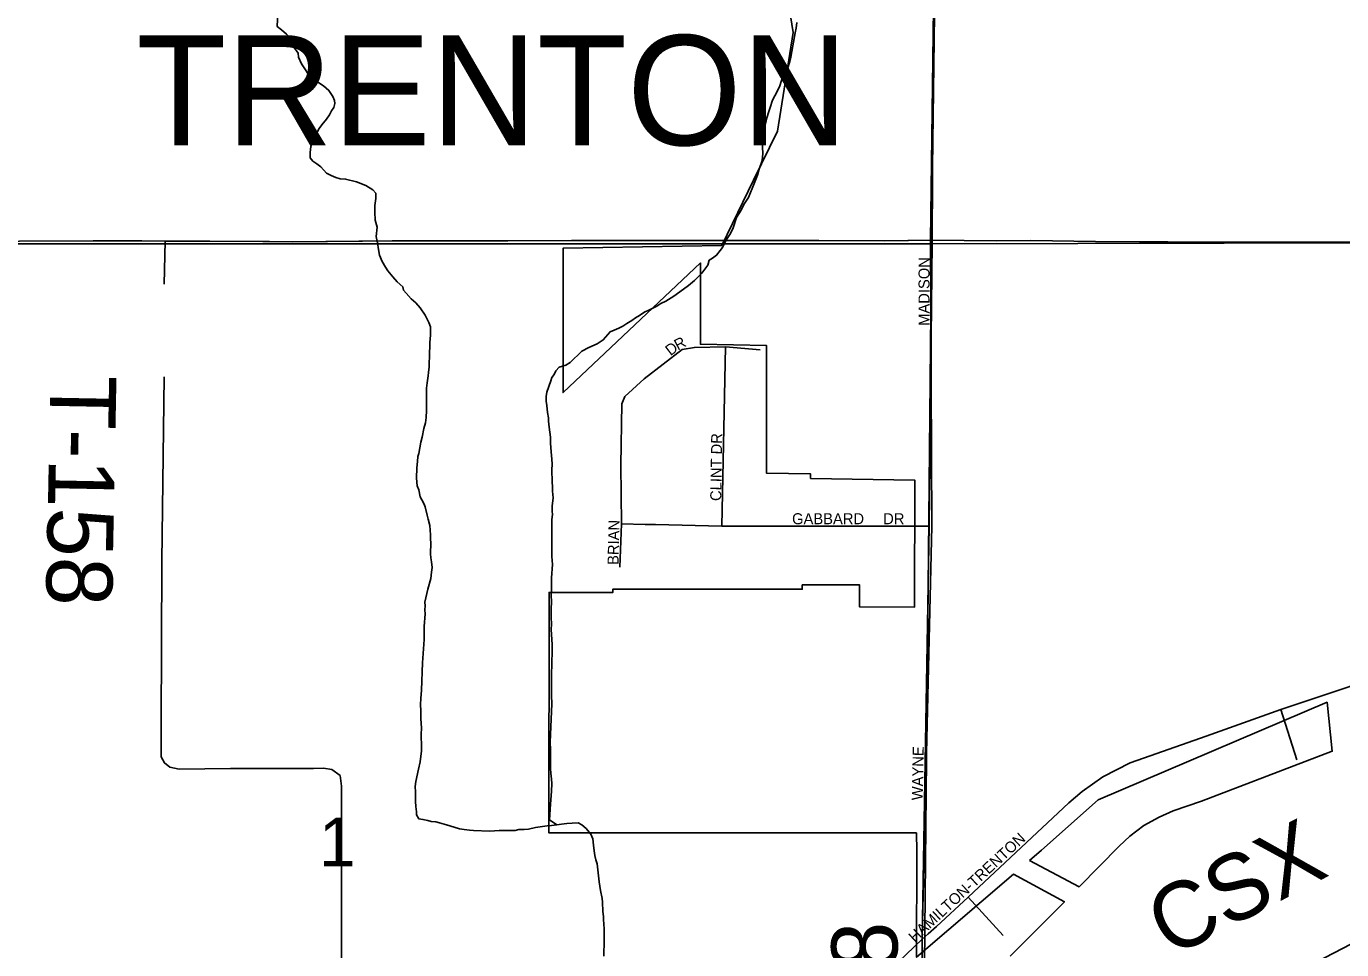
# Model space of a CAD drawing. Extents: x 1310247 to 1552180, y 377264 to 706493.
# Drawn here: x 1406289 to 1412261, y 542166 to 546361 of the extents above; entities that cross this region are included whole.
import ezdxf

# ---------------------------------------------------------------- set-up
doc = ezdxf.new("R2010")
doc.units = 0
for name, color, linetype in [('GM_X_City_Street', 7, 'Continuous'), ('GM_X_City_Street_Text', 7, 'Continuous'), ('GM_X_Corporation', 7, 'Continuous'), ('GM_X_Corporation_Text', 7, 'Continuous'), ('GM_X_County_Road', 7, 'Continuous'), ('GM_X_County_Road_Text', 7, 'Continuous'), ('GM_X_Minor_River', 7, 'Continuous'), ('GM_X_Rail_Line', 7, 'Continuous'), ('GM_X_Rail_Line_Text', 7, 'Continuous'), ('GM_X_Section', 7, 'Continuous'), ('GM_X_Section_Text', 7, 'Continuous'), ('GM_X_State_Route', 7, 'Continuous'), ('GM_X_Township', 7, 'Continuous'), ('GM_X_Township_Road', 7, 'Continuous'), ('GM_X_Township_Road_Text', 7, 'Continuous'), ('GM_X_Township_ROW', 7, 'Continuous'), ('GM_X_Township_Subdivision', 7, 'Continuous'), ('GM_X_Township_Subdivision_Text', 7, 'Continuous')]:
    doc.layers.add(name, color=color, linetype=linetype)

msp = doc.modelspace()

# ---------------------------------------------------------------- linework, layer by layer
at = {"layer": 'GM_X_City_Street'}
for points in [[(1410401, 545379), (1410401.1, 545389.6), (1410405.4, 545956.4), (1410414.9, 546769.5), (1410424.4, 547967.2), (1410446.3, 549373), (1410462.8, 550642.2), (1410463.2, 550664.1)], [(1410391.1, 544376.5), (1410401, 545379)], [(1410356.8, 542213.5), (1410388.2, 544089.2), (1410391.1, 544376.5)], [(1410383.9, 542237.9), (1410420.8, 542271.2), (1410565.2, 542404.4), (1411022.7, 542833.2), (1411083.2, 542883.7), (1411176.5, 542950.9), (1411300.6, 543014.2), (1411391, 543046.5), (1411646.3, 543136), (1411985.5, 543257.1), (1412270.6, 543351.9), (1412522, 543438.9), (1413086.1, 543625.5)], [(1409745.7, 541638.5), (1409919.2, 541799.9), (1410212.7, 542075.3), (1410356.8, 542213.5), (1410383.9, 542237.9)], [(1410356.8, 542192.6), (1410356.8, 542213.5)]]:
    msp.add_lwpolyline(points, dxfattribs=at)
at = {"layer": 'GM_X_Corporation'}
msp.add_lwpolyline([(1410756.2, 542136.1), (1411001.8, 542383.8), (1410771.1, 542508.7), (1410330.7, 542131.7), (1410332.5, 542613.1), (1410330.1, 542696.2), (1408661.1, 542697.3), (1408661.9, 543789.1), (1408951.9, 543788.9), (1408951.9, 543803.9), (1409811.9, 543803), (1409811.9, 543823), (1410071.9, 543822.7), (1410071.8, 543722.7), (1410321.8, 543722.4), (1410322.5, 544298.9), (1409849.4, 544307.1), (1409849.4, 544327.1), (1409649.4, 544330.6), (1409649.4, 544910.6), (1409349.5, 544915.9), (1409349.5, 545285.8), (1408725.5, 544696.8), (1408725.5, 545352.5), (1409446.1, 545365.1), (1409591.1, 545662.3), (1409699.3, 545884.3), (1409770.4, 546332.8), (1409687.3, 546857.2)], dxfattribs=at)
msp.add_lwpolyline([(1410843.7, 542570.8), (1411068.9, 542451.4), (1411251.5, 542635.5), (1411298.8, 542680.9), (1411363.1, 542730.1), (1411432.1, 542767.9), (1411496.4, 542797.2), (1411625.2, 542840), (1412218, 543067.5), (1412194.6, 543289.7), (1411154.7, 542846.2), (1410898.8, 542617.9)], close=True, dxfattribs=at)
at = {"layer": 'GM_X_County_Road'}
msp.add_lwpolyline([(1410365.7, 541155.8), (1410364.9, 541251.2), (1410356.8, 542074), (1410356.8, 542192.6)], dxfattribs=at)
at = {"layer": 'GM_X_Minor_River'}
for points in [[(1407555.8, 546163.5), (1407538.7, 546190.3), (1407523.8, 546221), (1407522.4, 546239.1), (1407503.3, 546265.9), (1407498, 546284.2), (1407492.5, 546300.5), (1407469.3, 546325.5), (1407447.9, 546344.4), (1407428.3, 546359.2), (1407430.6, 546421.4)], [(1409631.9, 545811.5), (1409634, 545867.7), (1409641.1, 545897.6), (1409650.9, 545945.4), (1409660, 545973.2), (1409666.7, 545991.1), (1409676, 546024.9), (1409697.6, 546064.3), (1409710.6, 546090), (1409724.2, 546133.7), (1409743.4, 546161.1), (1409750.3, 546187), (1409754.9, 546200.9), (1409759.6, 546220.8), (1409764.6, 546246.7), (1409779.8, 546330.6), (1409784.6, 546352.5), (1409787.6, 546378.5)], [(1408099.9, 543691.6), (1408098.6, 543709.7), (1408099.3, 543727.8), (1408097.9, 543743.9), (1408112.1, 543803.7), (1408126, 543851.4), (1408129.1, 543881.5), (1408131.8, 543901.4), (1408128.8, 543927.7), (1408125.4, 543945.9), (1408124.1, 543964), (1408125.9, 544014.2), (1408124.5, 544030.3), (1408123.2, 544050.5), (1408120.8, 544092.8), (1408113.8, 544121.2), (1408108.4, 544139.4), (1408099.8, 544178), (1408094.3, 544192.2), (1408084.9, 544208.7), (1408077.3, 544223), (1408070.5, 544255.4), (1408063.1, 544273.8), (1408060.4, 544308), (1408062.1, 544354.2), (1408065.2, 544384.2), (1408066, 544406.3), (1408070.5, 544420.2), (1408075.5, 544446.2), (1408080.5, 544472.1), (1408085.3, 544494), (1408092.8, 544533.9), (1408101.8, 544559.7), (1408104.7, 544583.7), (1408105.9, 544615.8), (1408105.2, 544650), (1408106.4, 544682.2), (1408105.6, 544716.3), (1408108.5, 544740.3), (1408113.7, 544772.3), (1408114.3, 544788.4), (1408117.3, 544814.4), (1408117.9, 544832.4), (1408118.9, 544858.5), (1408121.3, 544924.8), (1408124.5, 544956.8), (1408123.9, 544995), (1408116.6, 545015.4), (1408099.8, 545048.2), (1408076.9, 545081.2), (1408057.6, 545104), (1408036.2, 545122.9), (1408013, 545147.8), (1408001.4, 545162.3), (1407997.9, 545176.5), (1407972.6, 545199.6), (1407953.4, 545222.4), (1407930.2, 545249.4), (1407918.8, 545265.9), (1407903.7, 545292.5), (1407892.7, 545321.1), (1407887.6, 545347.4), (1407882.7, 545377.7), (1407877.7, 545406), (1407881.3, 545448.1), (1407872.4, 545480.6), (1407871.8, 545516.8), (1407870.9, 545547), (1407876.1, 545578.9), (1407874.9, 545603.1), (1407861.4, 545617.7), (1407830, 545636.9), (1407788.4, 545654.5), (1407738.5, 545666.4), (1407714.4, 545667.3), (1407694.6, 545674.1), (1407672.8, 545682.9), (1407651.1, 545693.8), (1407626, 545722.8), (1407608.4, 545735.5), (1407588.8, 545748.3), (1407577.2, 545762.8), (1407578.1, 545786.9), (1407581.2, 545814.9), (1407590.2, 545840.7), (1407601.2, 545866.4), (1407618.3, 545895.9), (1407631.1, 545913.5), (1407652.1, 545938.9), (1407664.9, 545958.5), (1407673.6, 545976.3), (1407684.2, 545992), (1407688.9, 546009.9), (1407687.4, 546024), (1407680, 546042.4), (1407662.9, 546069.1), (1407637.6, 546090.2), (1407612.1, 546107.2), (1407592.4, 546118), (1407571, 546138.8), (1407555.8, 546163.5)], [(1408697.9, 542733), (1408664.6, 542756.3), (1408669.2, 542826.5), (1408673.4, 542886.6), (1408674.7, 542920.8), (1408673.4, 542940.9), (1408670.4, 542967.1), (1408669.2, 542989.3), (1408668.3, 543073.7), (1408667.5, 543107.9), (1408674, 543282.5), (1408673.4, 543320.7), (1408673, 543365), (1408672.8, 543413.2), (1408676.8, 543521.6), (1408675.9, 543551.8), (1408672.4, 543620.2), (1408673.3, 543644.3), (1408672.4, 543674.5), (1408671.6, 543708.7), (1408673.2, 543752.8), (1408671.9, 543771), (1408673.2, 543805.1), (1408673, 543855.3), (1408677.2, 543915.5), (1408674.6, 543951.7), (1408674, 543991.9), (1408674.8, 544066.3), (1408675.4, 544084.3), (1408674.8, 544120.5), (1408677.6, 544142.5), (1408676.2, 544158.7), (1408677, 544180.8), (1408680.4, 544218.8), (1408677.5, 544249.1), (1408678.2, 544269.1), (1408677, 544291.3), (1408675, 544345.6), (1408676, 544371.7), (1408674.8, 544393.9), (1408672, 544428.1), (1408669.4, 544466.4), (1408668.5, 544494.6), (1408662, 544539), (1408659.1, 544567.3), (1408659.6, 544581.3), (1408654.4, 544605.6), (1408651.6, 544637.9), (1408648.4, 544658.1), (1408649.1, 544678.2), (1408651.8, 544698.2), (1408669.8, 544749.8), (1408674.4, 544765.7), (1408685, 544779.3), (1408693.6, 544795.1), (1408708.3, 544812.7), (1408738.8, 544821.6), (1408757.3, 544832.9), (1408811.5, 544885.2), (1408842.3, 544902.2), (1408881.2, 544918.8), (1408907.9, 544935.9), (1408939.5, 544972.9), (1408957.8, 544980.3), (1408978.3, 544989.6), (1408996.7, 544998.9), (1409015.2, 545010.3), (1409037.8, 545023.5), (1409054.4, 545037), (1409072.9, 545046.4), (1409097.6, 545063.5), (1409111.9, 545069), (1409136.5, 545082.2), (1409150.9, 545089.7), (1409169.4, 545101.1), (1409191.9, 545112.3), (1409228.9, 545135.1), (1409255.8, 545154.2), (1409295.1, 545182.9), (1409322, 545206), (1409355.4, 545238.9), (1409382.9, 545276.1), (1409389.8, 545297.9), (1409404.2, 545307.4), (1409422.8, 545320.8), (1409439.7, 545342.3), (1409450.2, 545356), (1409467.6, 545391.5), (1409486.7, 545418.9), (1409497.7, 545444.7), (1409513.6, 545492.3), (1409524.2, 545508), (1409534.9, 545525.7), (1409545.9, 545551.4), (1409567.2, 545582.8), (1409593.6, 545646.1), (1409609.1, 545683.7), (1409616.2, 545711.6), (1409629.7, 545751.3), (1409632.9, 545783.3), (1409631.9, 545811.5)], [(1408911.1, 542136.3), (1408911.8, 542208.6), (1408912.5, 542228.7), (1408911.7, 542260.8), (1408909.3, 542303.2), (1408909.8, 542317.2), (1408906.6, 542339.4), (1408904.1, 542381.7), (1408902.7, 542397.8), (1408896, 542434.3), (1408889.5, 542474.7), (1408880.4, 542555.4), (1408875, 542573.7), (1408869.7, 542594), (1408866.5, 542614.2), (1408863.4, 542640.5), (1408860.4, 542668.7), (1408851.2, 542691.2), (1408830, 542716.1), (1408810.5, 542732.8), (1408794.7, 542741.5), (1408766.6, 542740.5), (1408742.4, 542739.4), (1408718.1, 542736.3), (1408697.9, 542733), (1408673.7, 542729.9), (1408653.5, 542728.6), (1408621.2, 542723.8), (1408601, 542720.5), (1408568.5, 542713.7), (1408548.4, 542712.4), (1408524.2, 542711.3), (1408508, 542707.9), (1408483.8, 542706.7), (1408451.7, 542707.9), (1408435.6, 542706.5), (1408393.2, 542704), (1408318.9, 542706.8), (1408300.9, 542709.5), (1408276.9, 542712.4), (1408254.9, 542715.2), (1408211.2, 542728.9), (1408185.3, 542735.9), (1408165.4, 542742.6), (1408147.5, 542747.3), (1408127.4, 542748), (1408111.5, 542752.7), (1408089.6, 542757.5), (1408071.6, 542760.2), (1408060.2, 542778.7), (1408060.7, 542792.7), (1408057.6, 542816.9), (1408056.4, 542839.1), (1408056, 542883.3), (1408054.9, 542907.5), (1408057.7, 542929.5), (1408069.9, 542985.3), (1408077.1, 543019.2), (1408080.1, 543045.2), (1408082.9, 543067.2), (1408083.6, 543085.3), (1408081.7, 543143.6), (1408082.8, 543173.7), (1408080.3, 543214), (1408079.6, 543250.2), (1408078.7, 543280.4), (1408079.7, 543306.5), (1408083.1, 543344.5), (1408087.7, 543469), (1408095.7, 543575.2), (1408094.6, 543601.4), (1408095.8, 543633.5), (1408099.9, 543691.6)]]:
    msp.add_lwpolyline(points, dxfattribs=at)
at = {"layer": 'GM_X_Rail_Line'}
msp.add_lwpolyline([(1400884.4, 535621.1), (1401062.8, 535854), (1401166.4, 535980.4), (1401427.7, 536250.7), (1401702, 536508.6), (1401969.6, 536724.1), (1402285.4, 536957.4), (1402624.5, 537162.8), (1404302.3, 538040.2), (1407445.6, 539675.8), (1410112.6, 541052.9), (1412504.7, 542295.8), (1413342.4, 542728.7), (1413766.2, 542930.5), (1414268.7, 543211.7), (1414526.8, 543362.8), (1414775.4, 543530.1), (1414997.2, 543692.9), (1415345.2, 543972.9), (1415877, 544395.7), (1416717.5, 545067.2), (1417134.3, 545405.1)], dxfattribs=at)
at = {"layer": 'GM_X_Section'}
for points in [[(1405165.8, 550694.9), (1410468, 550704.8), (1410399.3, 545372.3), (1405071.3, 545372.9)], [(1410468, 550704.8), (1415762.9, 550652.9), (1415713.5, 545384), (1410399.3, 545372.3)], [(1405071.3, 545372.9), (1410399.3, 545372.3), (1410347.3, 540071.4), (1404989.9, 540100.6)], [(1410399.3, 545372.3), (1415713.5, 545384), (1415640.2, 539931.6), (1410347.3, 540071.4)]]:
    msp.add_lwpolyline(points, close=True, dxfattribs=at)
at = {"layer": 'GM_X_State_Route'}
for points in [[(1406257.2, 545385.3), (1406592.7, 545386), (1406676, 545386.5), (1406812.7, 545385.6)], [(1406812.7, 545385.6), (1406918.5, 545385), (1407121.6, 545385), (1407361.8, 545383), (1407393.4, 545382.7)], [(1407393.4, 545382.7), (1407496.5, 545381.7), (1407815.5, 545385)], [(1407815.5, 545385), (1407949.8, 545386.3), (1408180.1, 545385.7), (1408475.4, 545385.7), (1408763.5, 545388.3), (1408765.4, 545388.3)], [(1408765.4, 545388.3), (1409023.6, 545388.3), (1409313.6, 545387), (1409576.4, 545387.7), (1409715.2, 545387.7)], [(1409715.2, 545387.7), (1409887.7, 545387.7), (1410186.3, 545386.3), (1410401.1, 545389.6)], [(1410401.1, 545389.6), (1410692, 545385.7), (1410849.3, 545387.7), (1411144, 545382.3), (1411342.4, 545381), (1411354.3, 545381)], [(1411354.3, 545381), (1411471.2, 545381), (1411817.6, 545380.3), (1411989.8, 545380)], [(1411989.8, 545380), (1412156.7, 545379.7), (1412457.3, 545380.3), (1412519.4, 545379.8)]]:
    msp.add_lwpolyline(points, dxfattribs=at)
at = {"layer": 'GM_X_Township'}
for points in [[(1410408.5, 537044.5), (1410398.6, 538028.8), (1410398.9, 538095.6), (1410399.9, 538374.7), (1410378.1, 539412.1), (1410362.4, 540153.9), (1410356.5, 540902.2), (1410356.6, 541220.1), (1410356.8, 542074), (1410356.8, 542222.8), (1410400.8, 544089.2), (1410394.3, 545389.6), (1410446.3, 549373), (1410462.8, 550642.3), (1410480.2, 551976.3)], [(1410446.3, 549373), (1410394.3, 545389.6), (1410186.3, 545386.3), (1409887.7, 545387.7), (1409576.4, 545387.7), (1409313.6, 545387), (1409023.6, 545388.3), (1408763.5, 545388.3), (1408475.4, 545385.7), (1408180.1, 545385.7), (1407949.8, 545386.3), (1407496.5, 545381.7), (1407361.8, 545383), (1407121.6, 545385), (1406918.5, 545385), (1406676, 545386.5), (1406592.6, 545386), (1406257.2, 545385.3), (1406018.3, 545383.7), (1405808.2, 545381.7), (1405574.3, 545382), (1404168.7, 545444.1), (1400059.9, 545403.8)], [(1406257.2, 545385.3), (1406592.6, 545386), (1406676, 545386.5), (1406918.5, 545385), (1407121.6, 545385), (1407361.8, 545383), (1407496.5, 545381.7), (1407949.8, 545386.3), (1408180.1, 545385.7), (1408475.4, 545385.7), (1408763.5, 545388.3), (1409023.6, 545388.3), (1409313.6, 545387), (1409576.4, 545387.7), (1409887.7, 545387.7), (1410186.3, 545386.3), (1410394.3, 545389.6), (1410400.8, 544089.2), (1410356.8, 542222.8), (1410356.8, 542074)]]:
    msp.add_lwpolyline(points, dxfattribs=at)
at = {"layer": 'GM_X_Township_Road'}
for points in [[(1406918.5, 545385), (1406914.8, 545188.9)], [(1406915, 544768), (1406903.4, 543930.8), (1406901.4, 543184), (1406901.4, 543042.2), (1406916, 543014), (1406940.3, 542995.6), (1406982, 542985.9), (1407216.1, 542988.8), (1407592, 542988.8), (1407637.6, 542989.7), (1407675.5, 542983.9), (1407713.4, 542956.7), (1407719.2, 542909.1), (1407720.2, 542865.4), (1407719.2, 542796.5), (1407719.2, 542714.9), (1407719.3, 542060.8), (1407711.7, 540978.3), (1407708.7, 540741.7)]]:
    msp.add_lwpolyline(points, dxfattribs=at)
at = {"layer": 'GM_X_Township_ROW'}
for points in [[(1411985.5, 543257.1), (1412058.1, 543028.4)], [(1410565.2, 542404.4), (1410723.8, 542229.8)]]:
    msp.add_lwpolyline(points, dxfattribs=at)
at = {"layer": 'GM_X_Township_Subdivision'}
for points in [[(1408983.4, 543904.1), (1408990.9, 544100.7), (1408987.7, 544367.2), (1408992.9, 544646), (1409006.2, 544678.9), (1409093.3, 544759.1), (1409267, 544892.3), (1409322.2, 544901.9), (1409463.3, 544905.2), (1409621, 544891.6)], [(1409446.9, 544090.5), (1409463.3, 544905.2)], [(1409146.1, 544097), (1409098.3, 544098), (1408990.9, 544100.7)], [(1410388.2, 544089.2), (1409446.9, 544090.5), (1409146.1, 544097)]]:
    msp.add_lwpolyline(points, dxfattribs=at)

# ---------------------------------------------------------------- texts
at = {"layer": 'GM_X_City_Street_Text'}
for s, rotation, p in [('MADISON', 90, (1410389.7, 545000)), ('WAYNE', 88.89675, (1410358.9, 542844.2)), ('HAMILTON-TRENTON', 42.7751, (1410322.6, 542195.5))]:
    msp.add_text(s, height=50, rotation=rotation, dxfattribs=at).set_placement(p)
at = {"layer": 'GM_X_Corporation_Text'}
msp.add_text('TRENTON', height=500, rotation=0.00001, dxfattribs=at).set_placement((1406788, 545820.4))
at = {"layer": 'GM_X_County_Road_Text'}
msp.add_text('8', height=300, rotation=90.21054, dxfattribs=at).set_placement((1410244.7, 542070))
at = {"layer": 'GM_X_Rail_Line_Text'}
msp.add_text('CSX', height=299, rotation=27.51261, dxfattribs=at).set_placement((1411482.7, 542125.9))
at = {"layer": 'GM_X_Section_Text'}
msp.add_text('1', height=221, rotation=0.00001, dxfattribs=at).set_placement((1407618.4, 542545.1))
at = {"layer": 'GM_X_Township_Road_Text'}
msp.add_text('T-158', height=300, rotation=268.88139, dxfattribs=at).set_placement((1406398.2, 544777.7))
at = {"layer": 'GM_X_Township_Subdivision_Text'}
for s, rotation, p in [('R', 28.00963, (1409246.9, 544887.2)), ('D', 37.34203, (1409213.8, 544861.7)), ('CLINT DR', 89.1053, (1409443.8, 544203.8)), ('BRIAN', 88.66848, (1408977.5, 543913.4)), ('GABBARD', 0.00001, (1409765.6, 544098.6)), ('DR', 0.00001, (1410179.2, 544098.6))]:
    msp.add_text(s, height=50, rotation=rotation, dxfattribs=at).set_placement(p)

doc.saveas('drawing.dxf')
